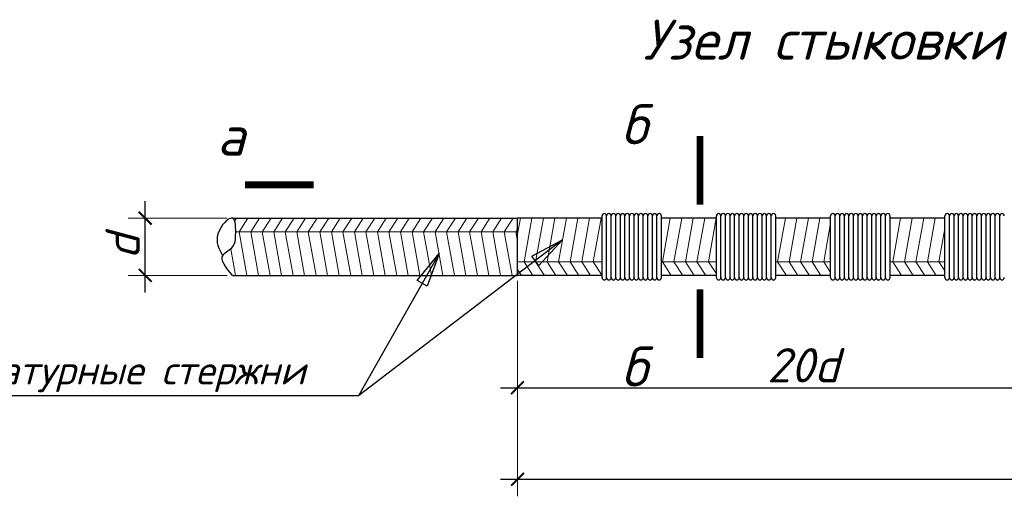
# Model space of a CAD drawing. Header units: millimetres. Extents: x -33345 to 4712671, y -3392 to 121473.
# Tile 586 of 656: x 3006796 to 3011777, y 50580 to 52992. Entities that reach past the tile are written whole.
import ezdxf
from ezdxf.enums import TextEntityAlignment as Align

# ---------------------------------------------------------------- set-up
doc = ezdxf.new("R2010")
doc.units = ezdxf.units.MM
doc.layers.add('Text', color=250, linetype='Continuous')
doc.layers.add('размеры КЖ', color=7, linetype='Continuous')
doc.layers.add('Размеры1', color=252, linetype='Continuous', lineweight=15)
doc.styles.add('GOST 2.304', font='isocpeui.ttf')
doc.styles.add('ISOCPEUR', font='isocpeui.ttf', dxfattribs={"height": 300})
doc.dimstyles.new('SPDS$0', dxfattribs={"dimscale": 100, "dimtxt": 2.5, "dimasz": 1.5, "dimexe": 2, "dimexo": 0.625, "dimtad": 1, "dimdec": 0, "dimtxsty": 'GOST 2.304', "dimblk": '*U113', "dimcen": 0, "dimdle": 2, "dimclre": 256, "dimaunit": 1, "dimazin": 0, "dimtfac": 1, "dimtdec": 0, "dimtmove": 1, "dimatfit": 3, "dimfxl": 0.18, "dimtfill": 1, "dimtolj": 1, "dimtzin": 0, "dimlwe": -1, "dimarcsym": 0})

# ---------------------------------------------------------------- blocks, each defined once
blk = doc.blocks.new('_ArchTick')
at = {"color": 0, "linetype": 'ByBlock', "const_width": 0.15}
blk.add_lwpolyline([(-0.5, -0.5), (0.5, 0.5)], dxfattribs=at)
blk = doc.blocks.new('*D304')
at = {"layer": 'Defpoints', "color": 0, "ltscale": 100, "transparency": 16777216}
for p in [(-49998381, 22687862.4), (-49997615.5, 22687862.4), (-49997615.5, 22687362.4)]:
    blk.add_point(p, dxfattribs=at)
at = {"layer": 'Размеры1', "color": 0, "lineweight": -2, "ltscale": 100, "transparency": 16777216}
blk.add_line((-49998381, 22687212.4), (-49998381, 22688012.4), dxfattribs=at)
at = {"layer": 'Размеры1', "ltscale": 100, "transparency": 16777216}
for p, q in [((-49997662.4, 22687862.4), (-49998531, 22687862.4)), ((-49997662.4, 22687362.4), (-49998531, 22687362.4))]:
    blk.add_line(p, q, dxfattribs=at)
at = {"layer": 'Размеры1', "color": 0, "lineweight": 0, "ltscale": 100, "transparency": 16777216, "insert": (-49998577.9, 22687612.4), "char_height": 300, "attachment_point": 5, "rotation": 90, "style": 'ISOCPEUR', "bg_fill": 3, "box_fill_scale": 1.1, "bg_fill_color": 256, "bg_fill_true_color": 13158600, "bg_fill_transparency": 0}
blk.add_mtext('\\A1;d', dxfattribs=at)
at = {"layer": 'Размеры1', "color": 0, "lineweight": -2, "ltscale": 100, "transparency": 16777216, "xscale": 112.5, "yscale": 112.5, "zscale": 112.5}
for p, rotation in [((-49998381, 22687862.4), 90), ((-49998381, 22687362.4), 270)]:
    blk.add_blockref('_ArchTick', p, dxfattribs=dict(at, rotation=rotation))
blk = doc.blocks.new('*U113')
at = {"color": 0, "linetype": 'ByBlock', "const_width": 0.15}
blk.add_lwpolyline([(-0.5, -0.5), (0.5, 0.5)], dxfattribs=at)
blk = doc.blocks.new('*D306')
at = {"layer": 'Defpoints', "color": 0, "ltscale": 100, "transparency": 16777216}
for p in [(-49995122.4, 22687362.4), (-49990122.4, 22687322.4), (-49990122.4, 22686378.5)]:
    blk.add_point(p, dxfattribs=at)
at = {"layer": 'Размеры1', "ltscale": 100, "transparency": 16777216}
for p, q in [((-49995122.4, 22687315.6), (-49995122.4, 22686228.5)), ((-49990122.4, 22687275.6), (-49990122.4, 22686228.5))]:
    blk.add_line(p, q, dxfattribs=at)
at = {"layer": 'Размеры1', "color": 0, "lineweight": -2, "ltscale": 100, "transparency": 16777216}
blk.add_line((-49995272.4, 22686378.5), (-49989972.4, 22686378.5), dxfattribs=at)
at = {"layer": 'Размеры1', "color": 0, "lineweight": -2, "ltscale": 100, "transparency": 16777216, "xscale": 112.5, "yscale": 112.5, "zscale": 112.5, "rotation": 180}
blk.add_blockref('_ArchTick', (-49995122.4, 22686378.5), dxfattribs=at)
at = {"layer": 'Размеры1', "color": 0, "lineweight": -2, "ltscale": 100, "transparency": 16777216, "xscale": 112.5, "yscale": 112.5, "zscale": 112.5}
blk.add_blockref('_ArchTick', (-49990122.4, 22686378.5), dxfattribs=at)
at = {"layer": 'Размеры1', "color": 0, "lineweight": 0, "ltscale": 100, "transparency": 16777216, "insert": (-49992622.4, 22686575.4), "char_height": 300, "attachment_point": 5, "style": 'ISOCPEUR', "bg_fill": 3, "box_fill_scale": 1.1, "bg_fill_color": 256, "bg_fill_true_color": 13158600, "bg_fill_transparency": 0}
blk.add_mtext('\\A1;2{\\fISOCPEUR|b0|i1|c186|p34;0d}', dxfattribs=at)
blk = doc.blocks.new('*D308')
at = {"layer": 'Defpoints', "color": 0, "ltscale": 100, "transparency": 16777216}
for p in [(-49995122.4, 22686562.4), (-49985122.4, 22686522.4), (-49985122.4, 22685578.5)]:
    blk.add_point(p, dxfattribs=at)
at = {"layer": 'Размеры1', "ltscale": 100, "transparency": 16777216}
for p, q in [((-49995122.4, 22686515.6), (-49995122.4, 22685428.5)), ((-49985122.4, 22686475.6), (-49985122.4, 22685428.5))]:
    blk.add_line(p, q, dxfattribs=at)
at = {"layer": 'Размеры1', "color": 0, "lineweight": -2, "ltscale": 100, "transparency": 16777216}
blk.add_line((-49995272.4, 22685578.5), (-49984972.4, 22685578.5), dxfattribs=at)
at = {"layer": 'Размеры1', "color": 0, "lineweight": -2, "ltscale": 100, "transparency": 16777216, "xscale": 112.5, "yscale": 112.5, "zscale": 112.5, "rotation": 180}
blk.add_blockref('_ArchTick', (-49995122.4, 22685578.5), dxfattribs=at)
at = {"layer": 'Размеры1', "color": 0, "lineweight": -2, "ltscale": 100, "transparency": 16777216, "xscale": 112.5, "yscale": 112.5, "zscale": 112.5}
blk.add_blockref('_ArchTick', (-49985122.4, 22685578.5), dxfattribs=at)
at = {"layer": 'Размеры1', "color": 0, "lineweight": 0, "ltscale": 100, "transparency": 16777216, "insert": (-49990122.4, 22685775.4), "char_height": 300, "attachment_point": 5, "style": 'ISOCPEUR', "bg_fill": 3, "box_fill_scale": 1.1, "bg_fill_color": 256, "bg_fill_true_color": 13158600, "bg_fill_transparency": 0}
blk.add_mtext('\\A1;4{\\fISOCPEUR|b0|i1|c186|p34;0d}', dxfattribs=at)
blk = doc.blocks.new('jsd')
at = {"color": 250, "ltscale": 15}
blk.add_line((-49993862.4, 22687862.4), (-49993862.4, 22687882.4), dxfattribs=at)
at = {"color": 250, "lineweight": 25, "ltscale": 100}
for p, q in [((-49994997.8, 22687529.4), (-49994728.6, 22687672)), ((-49994728.6, 22687672), (-49994936.7, 22687449.6)), ((-49996001.3, 22687316), (-49995809.7, 22687552.9)), ((-49995809.7, 22687552.9), (-49995913.7, 22687266.6)), ((-49994936.7, 22687449.6), (-49994997.8, 22687529.4)), ((-49995913.7, 22687266.6), (-49996001.3, 22687316))]:
    blk.add_line(p, q, dxfattribs=at)
for points in [[(-49995809.7, 22687552.9), (-49996513, 22686307.7)], [(-49996513, 22686307.7), (-50000463, 22686307.7)]]:
    blk.add_lwpolyline(points, dxfattribs=at)
at = {"color": 250, "ltscale": 15}
for centre in [(-49994362.4, 22687882.4), (-49994322.4, 22687882.4), (-49994282.4, 22687882.4), (-49994242.4, 22687882.4), (-49994202.4, 22687882.4), (-49994162.4, 22687882.4), (-49994122.4, 22687882.4), (-49994082.4, 22687882.4), (-49994042.4, 22687882.4), (-49994002.4, 22687882.4), (-49993962.4, 22687882.4), (-49993922.4, 22687882.4), (-49993882.4, 22687882.4), (-49993362.4, 22687882.4), (-49993322.4, 22687882.4), (-49993282.4, 22687882.4), (-49993242.4, 22687882.4), (-49993202.4, 22687882.4), (-49993162.4, 22687882.4), (-49993122.4, 22687882.4), (-49993082.4, 22687882.4), (-49993042.4, 22687882.4), (-49993002.4, 22687882.4), (-49992962.4, 22687882.4), (-49992922.4, 22687882.4), (-49992882.4, 22687882.4), (-49992362.4, 22687882.4), (-49992322.4, 22687882.4), (-49992282.4, 22687882.4), (-49992242.4, 22687882.4), (-49992202.4, 22687882.4), (-49992162.4, 22687882.4), (-49992122.4, 22687882.4), (-49992082.4, 22687882.4), (-49992042.4, 22687882.4), (-49992002.4, 22687882.4), (-49991962.4, 22687882.4), (-49991922.4, 22687882.4), (-49991882.4, 22687882.4), (-49991362.4, 22687882.4), (-49991322.4, 22687882.4), (-49991282.4, 22687882.4), (-49991242.4, 22687882.4), (-49991202.4, 22687882.4), (-49991162.4, 22687882.4), (-49991122.4, 22687882.4), (-49991082.4, 22687882.4), (-49991042.4, 22687882.4), (-49991002.4, 22687882.4), (-49990962.4, 22687882.4), (-49990922.4, 22687882.4), (-49990882.4, 22687882.4)]:
    blk.add_arc(centre, 20, 0, 180, dxfattribs=at)
at = {"layer": 'Text', "color": 250}
for points in [[(-49996907.5, 22688155.2, 60, 60, 0), (-49997507.5, 22688155.2, 60, 60, 0), (-49997307.5, 22688155.2, 0, 80, 0), (-49997307.5, 22688555.2, 0, 0, 0), (-49997307.5, 22689222.8, 0, 0, 0)], [(-49993525.1, 22687982.1, 60, 60, 0), (-49993525.1, 22688582.1, 60, 60, 0), (-49993525.1, 22688382.1, 0, 80, 0), (-49993925.1, 22688382.1, 0, 0, 0), (-49994600.6, 22688382.1, 0, 0, 0)]]:
    blk.add_lwpolyline(points, format="xyseb", dxfattribs=at)
at = {"layer": 'размеры КЖ', "color": 250, "lineweight": 30}
for p, q in [((-49997615.5, 22687862.4), (-49995122.4, 22687862.4)), ((-49995122.4, 22687362.4), (-49995122.4, 22687862.4)), ((-49994382.4, 22687862.4), (-49995122.4, 22687862.4)), ((-49993382.4, 22687862.4), (-49993862.4, 22687862.4)), ((-49992382.4, 22687862.4), (-49992862.4, 22687862.4)), ((-49991382.4, 22687862.4), (-49991862.4, 22687862.4)), ((-49997615.5, 22687362.4), (-49995122.4, 22687362.4)), ((-49994383.1, 22687362.4), (-49995122.4, 22687362.4)), ((-49993382.4, 22687362.4), (-49993862.4, 22687362.4)), ((-49992382.4, 22687362.4), (-49992862.4, 22687362.4)), ((-49991382.4, 22687362.4), (-49991862.4, 22687362.4))]:
    blk.add_line(p, q, dxfattribs=at)
at = {"layer": 'размеры КЖ', "color": 250, "lineweight": 9}
for p, q in [((-49997598.1, 22687837.8), (-49997582.1, 22687862.4)), ((-49997558.4, 22687743.4), (-49997481.3, 22687862.4)), ((-49997457.6, 22687743.4), (-49997380.4, 22687862.4)), ((-49997356.7, 22687743.4), (-49997279.6, 22687862.4)), ((-49997255.9, 22687743.4), (-49997178.7, 22687862.4)), ((-49997155, 22687743.4), (-49997077.9, 22687862.4)), ((-49997054.2, 22687743.4), (-49996977, 22687862.4)), ((-49996953.3, 22687743.4), (-49996876.2, 22687862.4)), ((-49996852.4, 22687743.4), (-49996775.3, 22687862.4)), ((-49996751.6, 22687743.4), (-49996674.5, 22687862.4)), ((-49996650.7, 22687743.4), (-49996573.6, 22687862.4)), ((-49996549.9, 22687743.4), (-49996472.8, 22687862.4)), ((-49996449, 22687743.4), (-49996371.9, 22687862.4)), ((-49996348.2, 22687743.4), (-49996271.1, 22687862.4)), ((-49996247.3, 22687743.4), (-49996170.2, 22687862.4)), ((-49996146.5, 22687743.4), (-49996069.4, 22687862.4)), ((-49996045.6, 22687743.4), (-49995968.5, 22687862.4)), ((-49995944.8, 22687743.4), (-49995867.6, 22687862.4)), ((-49995843.9, 22687743.4), (-49995766.8, 22687862.4)), ((-49995743.1, 22687743.4), (-49995665.9, 22687862.4)), ((-49995642.2, 22687743.4), (-49995565.1, 22687862.4)), ((-49995541.4, 22687743.4), (-49995464.2, 22687862.4)), ((-49995440.5, 22687743.4), (-49995363.4, 22687862.4)), ((-49995339.6, 22687743.4), (-49995262.5, 22687862.4)), ((-49995238.8, 22687743.4), (-49995161.7, 22687862.4)), ((-49995122.4, 22687725.6), (-49995097.8, 22687862.4)), ((-49995065.3, 22687481.5), (-49994997, 22687862.4)), ((-49994964.5, 22687481.5), (-49994896.1, 22687862.4)), ((-49994863.6, 22687481.5), (-49994795.3, 22687862.4)), ((-49994762.8, 22687481.5), (-49994694.4, 22687862.4)), ((-49994661.9, 22687481.5), (-49994593.6, 22687862.4)), ((-49994561.1, 22687481.5), (-49994492.7, 22687862.4)), ((-49994460.2, 22687481.5), (-49994391.9, 22687862.4)), ((-49993855.1, 22687481.5), (-49993786.7, 22687862.4)), ((-49993754.2, 22687481.5), (-49993685.9, 22687862.4)), ((-49993653.4, 22687481.5), (-49993585, 22687862.4)), ((-49993552.5, 22687481.5), (-49993484.2, 22687862.4)), ((-49993451.7, 22687481.5), (-49993383.3, 22687862.4)), ((-49992846.6, 22687481.5), (-49992778.2, 22687862.4)), ((-49992745.7, 22687481.5), (-49992677.4, 22687862.4)), ((-49992644.9, 22687481.5), (-49992576.5, 22687862.4)), ((-49992544, 22687481.5), (-49992475.7, 22687862.4)), ((-49992443.1, 22687481.5), (-49992382.4, 22687820.2)), ((-49991838, 22687481.5), (-49991769.7, 22687862.4)), ((-49991737.2, 22687481.5), (-49991668.8, 22687862.4)), ((-49991636.3, 22687481.5), (-49991568, 22687862.4)), ((-49991535.5, 22687481.5), (-49991467.1, 22687862.4)), ((-49995122.4, 22687743.4), (-49997588.9, 22687743.4)), ((-49997558.4, 22687743.4), (-49997490.1, 22687362.4)), ((-49997457.6, 22687743.4), (-49997389.2, 22687362.4)), ((-49997356.7, 22687743.4), (-49997288.4, 22687362.4)), ((-49997255.9, 22687743.4), (-49997187.5, 22687362.4)), ((-49997155, 22687743.4), (-49997086.7, 22687362.4)), ((-49997054.2, 22687743.4), (-49996985.8, 22687362.4)), ((-49996953.3, 22687743.4), (-49996885, 22687362.4)), ((-49996852.4, 22687743.4), (-49996784.1, 22687362.4)), ((-49996751.6, 22687743.4), (-49996683.3, 22687362.4)), ((-49996650.7, 22687743.4), (-49996582.4, 22687362.4)), ((-49996549.9, 22687743.4), (-49996481.5, 22687362.4)), ((-49996449, 22687743.4), (-49996380.7, 22687362.4)), ((-49996348.2, 22687743.4), (-49996279.8, 22687362.4)), ((-49996247.3, 22687743.4), (-49996179, 22687362.4)), ((-49996146.5, 22687743.4), (-49996078.1, 22687362.4)), ((-49996045.6, 22687743.4), (-49995977.3, 22687362.4)), ((-49995944.8, 22687743.4), (-49995876.4, 22687362.4)), ((-49995843.9, 22687743.4), (-49995775.6, 22687362.4)), ((-49995743.1, 22687743.4), (-49995674.7, 22687362.4)), ((-49995642.2, 22687743.4), (-49995573.9, 22687362.4)), ((-49995541.4, 22687743.4), (-49995473, 22687362.4)), ((-49995440.5, 22687743.4), (-49995372.2, 22687362.4)), ((-49995339.6, 22687743.4), (-49995271.3, 22687362.4)), ((-49995238.8, 22687743.4), (-49995170.5, 22687362.4)), ((-49995137.9, 22687743.4), (-49995122.4, 22687767.4)), ((-49995137.9, 22687743.4), (-49995122.4, 22687656.6)), ((-49991434.6, 22687481.5), (-49991382.4, 22687772.6)), ((-49997632.7, 22687595.3), (-49997590.9, 22687362.4)), ((-49994382.4, 22687481.5), (-49995122.4, 22687481.5)), ((-49995065.3, 22687481.5), (-49994988.2, 22687362.4)), ((-49994964.5, 22687481.5), (-49994887.3, 22687362.4)), ((-49994863.6, 22687481.5), (-49994786.5, 22687362.4)), ((-49994762.8, 22687481.5), (-49994685.6, 22687362.4)), ((-49993382.4, 22687481.5), (-49993862.4, 22687481.5)), ((-49993855.1, 22687481.5), (-49993778, 22687362.4)), ((-49993754.2, 22687481.5), (-49993677.1, 22687362.4)), ((-49993653.4, 22687481.5), (-49993576.3, 22687362.4)), ((-49993552.5, 22687481.5), (-49993475.4, 22687362.4)), ((-49993451.7, 22687481.5), (-49993382.4, 22687374.5)), ((-49992382.4, 22687481.5), (-49992862.4, 22687481.5)), ((-49992846.6, 22687481.5), (-49992769.4, 22687362.4)), ((-49992745.7, 22687481.5), (-49992668.6, 22687362.4)), ((-49992644.9, 22687481.5), (-49992567.7, 22687362.4)), ((-49992544, 22687481.5), (-49992466.9, 22687362.4)), ((-49992443.1, 22687481.5), (-49992382.4, 22687387.7)), ((-49991382.4, 22687481.5), (-49991862.4, 22687481.5)), ((-49991838, 22687481.5), (-49991760.9, 22687362.4)), ((-49991737.2, 22687481.5), (-49991660.1, 22687362.4)), ((-49991636.3, 22687481.5), (-49991559.2, 22687362.4)), ((-49991535.5, 22687481.5), (-49991458.3, 22687362.4)), ((-49991434.6, 22687481.5), (-49991382.4, 22687400.9)), ((-49995122.4, 22687413.9), (-49995089.1, 22687362.4)), ((-49991862.4, 22687363.4), (-49991861.8, 22687362.4))]:
    blk.add_line(p, q, dxfattribs=at)
at = {"layer": 'размеры КЖ', "color": 250, "lineweight": 30}
blk.add_spline([(-49997615.5, 22687362.4), (-49997698.7, 22687540.5), (-49997614, 22687613.5), (-49997589.6, 22687710.8), (-49997615.5, 22687862.4), (-49997744.9, 22687725.1), (-49997701.2, 22687532.3)], degree=3, dxfattribs=at)
at = {"color": 250, "linetype": 'Continuous', "lineweight": 0, "ltscale": 75, "style": 'ISOCPEUR'}
blk.add_text('Узел стыковки арматурные стержни ', height=350, dxfattribs=at).set_placement((-49994023.4, 22689249.7))
for s, p in [('б', (-49993986.7, 22688859.5)), ('а', (-49997507.5, 22688760.6))]:
    blk.add_text(s, height=350, dxfattribs=at).set_placement(p, align=Align.TOP_RIGHT)
at = {"lineweight": 25, "ltscale": 100, "insert": (-50000283.3, 22686657.7), "char_height": 250, "width": 3637.5, "attachment_point": 1, "style": 'ISOCPEUR'}
blk.add_mtext('Арматурные стержни ', dxfattribs=at)
at = {"layer": 'Размеры1', "color": 250, "lineweight": 0, "ltscale": 100}
dim = blk.add_linear_dim(base=(-49998381, 22687862.4), p1=(-49997615.5, 22687362.4), p2=(-49997615.5, 22687862.4), angle=90, text='d', dimstyle='SPDS$0', override={"dimscale": 75, "dimlfac": 1, "dimtxsty": 'ISOCPEUR', "dimblk1": 'ArchTick', "dimblk2": 'ArchTick', "dimsah": 1, "dimtolj": 1}, dxfattribs=at)
dim.commit()
dim.dimension.update_dxf_attribs({"geometry": '*D304', "text_midpoint": (-49998381, 22687612.4), "dimtype": 128})
dim = blk.add_linear_dim(base=(-49990122.4, 22686378.5), p1=(-49995122.4, 22687362.4), p2=(-49990122.4, 22687322.4), text='2{\\fISOCPEUR|b0|i1|c186|p34;0d}', dimstyle='SPDS$0', override={"dimscale": 75, "dimlfac": 1, "dimtxsty": 'ISOCPEUR', "dimblk1": 'ArchTick', "dimblk2": 'ArchTick', "dimsah": 1, "dimtolj": 1}, dxfattribs=at)
dim.commit()
dim.dimension.update_dxf_attribs({"geometry": '*D306', "text_midpoint": (-49992622.4, 22686575.4)})
at = {"color": 250, "ltscale": 15}
for p, q in [((-49994382.4, 22687342.4), (-49994382.4, 22687882.4)), ((-49994342.4, 22687342.4), (-49994342.4, 22687882.4)), ((-49994342.4, 22687342.4), (-49994342.4, 22687882.4)), ((-49994302.4, 22687342.4), (-49994302.4, 22687882.4)), ((-49994302.4, 22687342.4), (-49994302.4, 22687882.4)), ((-49994262.4, 22687342.4), (-49994262.4, 22687882.4)), ((-49994262.4, 22687342.4), (-49994262.4, 22687882.4)), ((-49994222.4, 22687342.4), (-49994222.4, 22687882.4)), ((-49994222.4, 22687342.4), (-49994222.4, 22687882.4)), ((-49994182.4, 22687342.4), (-49994182.4, 22687882.4)), ((-49994182.4, 22687342.4), (-49994182.4, 22687882.4)), ((-49994142.4, 22687342.4), (-49994142.4, 22687882.4)), ((-49994142.4, 22687342.4), (-49994142.4, 22687882.4)), ((-49994102.4, 22687342.4), (-49994102.4, 22687882.4)), ((-49994102.4, 22687342.4), (-49994102.4, 22687882.4)), ((-49994062.4, 22687342.4), (-49994062.4, 22687882.4)), ((-49994062.4, 22687342.4), (-49994062.4, 22687882.4)), ((-49994022.4, 22687342.4), (-49994022.4, 22687882.4)), ((-49994022.4, 22687342.4), (-49994022.4, 22687882.4)), ((-49993982.4, 22687342.4), (-49993982.4, 22687882.4)), ((-49993982.4, 22687342.4), (-49993982.4, 22687882.4)), ((-49993942.4, 22687342.4), (-49993942.4, 22687882.4)), ((-49993942.4, 22687342.4), (-49993942.4, 22687882.4)), ((-49993902.4, 22687342.4), (-49993902.4, 22687882.4)), ((-49993902.4, 22687342.4), (-49993902.4, 22687882.4)), ((-49993862.4, 22687342.4), (-49993862.4, 22687882.4)), ((-49993382.4, 22687342.4), (-49993382.4, 22687882.4)), ((-49993342.4, 22687342.4), (-49993342.4, 22687882.4)), ((-49993342.4, 22687342.4), (-49993342.4, 22687882.4)), ((-49993302.4, 22687342.4), (-49993302.4, 22687882.4)), ((-49993302.4, 22687342.4), (-49993302.4, 22687882.4)), ((-49993262.4, 22687342.4), (-49993262.4, 22687882.4)), ((-49993262.4, 22687342.4), (-49993262.4, 22687882.4)), ((-49993222.4, 22687342.4), (-49993222.4, 22687882.4)), ((-49993222.4, 22687342.4), (-49993222.4, 22687882.4)), ((-49993182.4, 22687342.4), (-49993182.4, 22687882.4)), ((-49993182.4, 22687342.4), (-49993182.4, 22687882.4)), ((-49993142.4, 22687342.4), (-49993142.4, 22687882.4)), ((-49993142.4, 22687342.4), (-49993142.4, 22687882.4)), ((-49993102.4, 22687342.4), (-49993102.4, 22687882.4)), ((-49993102.4, 22687342.4), (-49993102.4, 22687882.4)), ((-49993062.4, 22687342.4), (-49993062.4, 22687882.4)), ((-49993062.4, 22687342.4), (-49993062.4, 22687882.4)), ((-49993022.4, 22687342.4), (-49993022.4, 22687882.4)), ((-49993022.4, 22687342.4), (-49993022.4, 22687882.4)), ((-49992982.4, 22687342.4), (-49992982.4, 22687882.4)), ((-49992982.4, 22687342.4), (-49992982.4, 22687882.4)), ((-49992942.4, 22687342.4), (-49992942.4, 22687882.4)), ((-49992942.4, 22687342.4), (-49992942.4, 22687882.4)), ((-49992902.4, 22687342.4), (-49992902.4, 22687882.4)), ((-49992902.4, 22687342.4), (-49992902.4, 22687882.4)), ((-49992862.4, 22687342.4), (-49992862.4, 22687882.4)), ((-49992862.4, 22687342.4), (-49992862.4, 22687882.4)), ((-49992382.4, 22687342.4), (-49992382.4, 22687882.4)), ((-49992342.4, 22687342.4), (-49992342.4, 22687882.4)), ((-49992342.4, 22687342.4), (-49992342.4, 22687882.4)), ((-49992302.4, 22687342.4), (-49992302.4, 22687882.4)), ((-49992302.4, 22687342.4), (-49992302.4, 22687882.4)), ((-49992262.4, 22687342.4), (-49992262.4, 22687882.4)), ((-49992262.4, 22687342.4), (-49992262.4, 22687882.4)), ((-49992222.4, 22687342.4), (-49992222.4, 22687882.4)), ((-49992222.4, 22687342.4), (-49992222.4, 22687882.4)), ((-49992182.4, 22687342.4), (-49992182.4, 22687882.4)), ((-49992182.4, 22687342.4), (-49992182.4, 22687882.4)), ((-49992142.4, 22687342.4), (-49992142.4, 22687882.4)), ((-49992142.4, 22687342.4), (-49992142.4, 22687882.4)), ((-49992102.4, 22687342.4), (-49992102.4, 22687882.4)), ((-49992102.4, 22687342.4), (-49992102.4, 22687882.4)), ((-49992062.4, 22687342.4), (-49992062.4, 22687882.4)), ((-49992062.4, 22687342.4), (-49992062.4, 22687882.4)), ((-49992022.4, 22687342.4), (-49992022.4, 22687882.4)), ((-49992022.4, 22687342.4), (-49992022.4, 22687882.4)), ((-49991982.4, 22687342.4), (-49991982.4, 22687882.4)), ((-49991982.4, 22687342.4), (-49991982.4, 22687882.4)), ((-49991942.4, 22687342.4), (-49991942.4, 22687882.4)), ((-49991942.4, 22687342.4), (-49991942.4, 22687882.4)), ((-49991902.4, 22687342.4), (-49991902.4, 22687882.4)), ((-49991902.4, 22687342.4), (-49991902.4, 22687882.4)), ((-49991862.4, 22687342.4), (-49991862.4, 22687882.4)), ((-49991862.4, 22687342.4), (-49991862.4, 22687882.4)), ((-49991382.4, 22687342.4), (-49991382.4, 22687882.4)), ((-49991342.4, 22687342.4), (-49991342.4, 22687882.4)), ((-49991342.4, 22687342.4), (-49991342.4, 22687882.4)), ((-49991302.4, 22687342.4), (-49991302.4, 22687882.4)), ((-49991302.4, 22687342.4), (-49991302.4, 22687882.4)), ((-49991262.4, 22687342.4), (-49991262.4, 22687882.4)), ((-49991262.4, 22687342.4), (-49991262.4, 22687882.4)), ((-49991222.4, 22687342.4), (-49991222.4, 22687882.4)), ((-49991222.4, 22687342.4), (-49991222.4, 22687882.4)), ((-49991182.4, 22687342.4), (-49991182.4, 22687882.4)), ((-49991182.4, 22687342.4), (-49991182.4, 22687882.4)), ((-49991142.4, 22687342.4), (-49991142.4, 22687882.4)), ((-49991142.4, 22687342.4), (-49991142.4, 22687882.4)), ((-49991102.4, 22687342.4), (-49991102.4, 22687882.4)), ((-49991102.4, 22687342.4), (-49991102.4, 22687882.4)), ((-49991062.4, 22687342.4), (-49991062.4, 22687882.4)), ((-49991062.4, 22687342.4), (-49991062.4, 22687882.4)), ((-49991022.4, 22687342.4), (-49991022.4, 22687882.4)), ((-49991022.4, 22687342.4), (-49991022.4, 22687882.4)), ((-49990982.4, 22687342.4), (-49990982.4, 22687882.4)), ((-49990982.4, 22687342.4), (-49990982.4, 22687882.4)), ((-49990942.4, 22687342.4), (-49990942.4, 22687882.4)), ((-49990942.4, 22687342.4), (-49990942.4, 22687882.4)), ((-49990902.4, 22687342.4), (-49990902.4, 22687882.4)), ((-49990902.4, 22687342.4), (-49990902.4, 22687882.4))]:
    blk.add_line(p, q, dxfattribs=at)
for centre in [(-49994362.4, 22687342.4), (-49994322.4, 22687342.4), (-49994282.4, 22687342.4), (-49994242.4, 22687342.4), (-49994202.4, 22687342.4), (-49994162.4, 22687342.4), (-49994122.4, 22687342.4), (-49994082.4, 22687342.4), (-49994042.4, 22687342.4), (-49994002.4, 22687342.4), (-49993962.4, 22687342.4), (-49993922.4, 22687342.4), (-49993882.4, 22687342.4), (-49993362.4, 22687342.4), (-49993322.4, 22687342.4), (-49993282.4, 22687342.4), (-49993242.4, 22687342.4), (-49993202.4, 22687342.4), (-49993162.4, 22687342.4), (-49993122.4, 22687342.4), (-49993082.4, 22687342.4), (-49993042.4, 22687342.4), (-49993002.4, 22687342.4), (-49992962.4, 22687342.4), (-49992922.4, 22687342.4), (-49992882.4, 22687342.4), (-49992362.4, 22687342.4), (-49992322.4, 22687342.4), (-49992282.4, 22687342.4), (-49992242.4, 22687342.4), (-49992202.4, 22687342.4), (-49992162.4, 22687342.4), (-49992122.4, 22687342.4), (-49992082.4, 22687342.4), (-49992042.4, 22687342.4), (-49992002.4, 22687342.4), (-49991962.4, 22687342.4), (-49991922.4, 22687342.4), (-49991882.4, 22687342.4), (-49991362.4, 22687342.4), (-49991322.4, 22687342.4), (-49991282.4, 22687342.4), (-49991242.4, 22687342.4), (-49991202.4, 22687342.4), (-49991162.4, 22687342.4), (-49991122.4, 22687342.4), (-49991082.4, 22687342.4), (-49991042.4, 22687342.4), (-49991002.4, 22687342.4), (-49990962.4, 22687342.4), (-49990922.4, 22687342.4), (-49990882.4, 22687342.4)]:
    blk.add_arc(centre, 20, 180, 0, dxfattribs=at)
at = {"layer": 'размеры КЖ', "color": 250, "lineweight": 9}
for p, q in [((-49994661.9, 22687481.5), (-49994584.8, 22687362.4)), ((-49994561.1, 22687481.5), (-49994483.9, 22687362.4)), ((-49994460.2, 22687481.5), (-49994383.1, 22687362.4))]:
    blk.add_line(p, q, dxfattribs=at)
at = {"layer": 'Размеры1', "color": 250, "lineweight": 0, "ltscale": 100}
dim = blk.add_linear_dim(base=(-49985122.4, 22685578.5), p1=(-49995122.4, 22686562.4), p2=(-49985122.4, 22686522.4), text='4{\\fISOCPEUR|b0|i1|c186|p34;0d}', dimstyle='SPDS$0', override={"dimscale": 75, "dimlfac": 1, "dimtxsty": 'ISOCPEUR', "dimblk1": 'ArchTick', "dimblk2": 'ArchTick', "dimsah": 1, "dimtolj": 1}, dxfattribs=at)
dim.commit()
dim.dimension.update_dxf_attribs({"geometry": '*D308', "text_midpoint": (-49990122.4, 22685775.4)})
at = {"color": 250, "lineweight": 25, "ltscale": 100}
blk.add_lwpolyline([(-49994728.6, 22687672), (-49996513, 22686307.7)], dxfattribs=at)
at = {"layer": 'Text', "color": 250}
blk.add_lwpolyline([(-49993525.1, 22687239.7, 60, 60, 0), (-49993525.1, 22686639.7, 60, 60, 0), (-49993525.1, 22686839.7, 0, 80, 0), (-49993925.1, 22686839.7, 0, 0, 0), (-49994600.6, 22686839.7, 0, 0, 0)], format="xyseb", dxfattribs=at)
at = {"color": 250, "linetype": 'Continuous', "lineweight": 0, "ltscale": 75, "style": 'ISOCPEUR'}
blk.add_text('б', height=350, dxfattribs=at).set_placement((-49993986.7, 22686739.4), align=Align.TOP_RIGHT)

msp = doc.modelspace()

# ---------------------------------------------------------------- block references
at = {"color": 7, "true_color": 0xffffff, "xscale": 0.5780932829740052, "yscale": 0.5780932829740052, "zscale": 0.5780932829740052}
msp.add_blockref('jsd', (31911158.687, -13063713.429, 1359241.5), dxfattribs=at)

doc.saveas('drawing.dxf')
